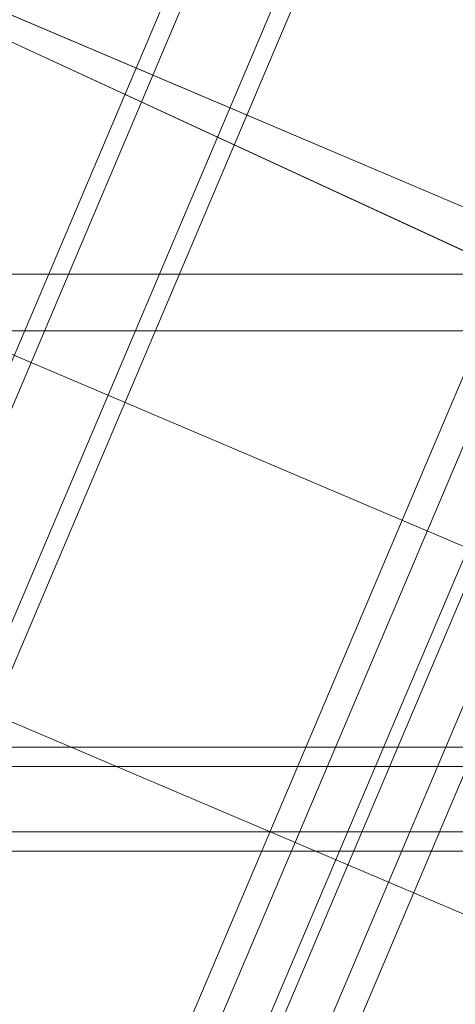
# Model space of a CAD drawing. Header units: millimetres. Extents: x -4738 to 65662, y -68080 to 6847.
# Tile 541 of 656: x 18790 to 18957, y -18509 to -18130. Entities that reach past the tile are written whole.
import ezdxf

# ---------------------------------------------------------------- set-up
doc = ezdxf.new("R2010")
doc.units = ezdxf.units.MM
doc.layers.add('superior_C02', color=7, linetype='Continuous', lineweight=0)
doc.layers.add('superior_C10', color=7, linetype='Continuous', lineweight=0)

msp = doc.modelspace()

# ---------------------------------------------------------------- linework, layer by layer
at = {"layer": 'superior_C02'}
for p, q in [((19160.686, -18228.298), (18224.729, -18228.298)), ((18226.507, -18228.298), (19162.465, -18228.298)), ((24634.01, -18250), (15575.415, -18250)), ((15576.913, -18250), (24635.508, -18250)), ((19339.287, -18410), (18193.828, -18410)), ((18205.75, -18410), (19351.209, -18410)), ((19394.427, -18410), (18248.967, -18410)), ((18263.87, -18410), (19409.329, -18410)), ((19338.593, -18417.5), (18249.764, -18417.5)), ((18263.073, -18417.5), (19351.903, -18417.5)), ((18249.764, -18442.5), (19338.593, -18442.5)), ((18263.073, -18442.5), (19351.903, -18442.5)), ((18193.828, -18450), (19339.287, -18450)), ((18205.75, -18450), (19351.209, -18450)), ((18248.967, -18450), (19394.427, -18450)), ((18263.87, -18450), (19409.329, -18450))]:
    msp.add_line(p, q, dxfattribs=at)
at = {"layer": 'superior_C10'}
for p, q in [((18234.801, -20003.372), (19556.471, -16889.882)), ((19592.37, -16905.121), (18270.701, -20018.611)), ((18261.685, -19940.042), (19529.587, -16953.212)), ((19565.487, -16968.451), (18297.584, -19955.281)), ((19405.667, -17218.263), (18366.275, -19666.785)), ((19430.981, -17229.008), (18391.588, -19677.531)), ((18396.191, -19679.485), (19435.583, -17230.962)), ((18421.504, -19690.23), (19460.897, -17241.708)), ((18560.973, -18793.429), (18912.647, -17964.982)), ((18919.106, -17967.724), (18567.432, -18796.171)), ((27880.277, -21988.995), (18436.834, -17980.274)), ((18437.764, -17980.669), (27881.207, -21989.39)), ((18948.72, -17980.295), (18597.046, -18808.742)), ((18603.504, -18811.484), (18955.179, -17983.036)), ((19144.551, -18304.275), (18504.197, -18008.87)), ((18505.296, -18009.336), (19145.65, -18304.741)), ((18457.308, -18119.329), (19093.536, -18389.407)), ((19094.635, -18389.873), (18458.406, -18119.796)), ((18406.51, -18238.994), (19042.738, -18509.071)), ((19043.837, -18509.538), (18407.609, -18239.46))]:
    msp.add_line(p, q, dxfattribs=at)

doc.saveas('drawing.dxf')
